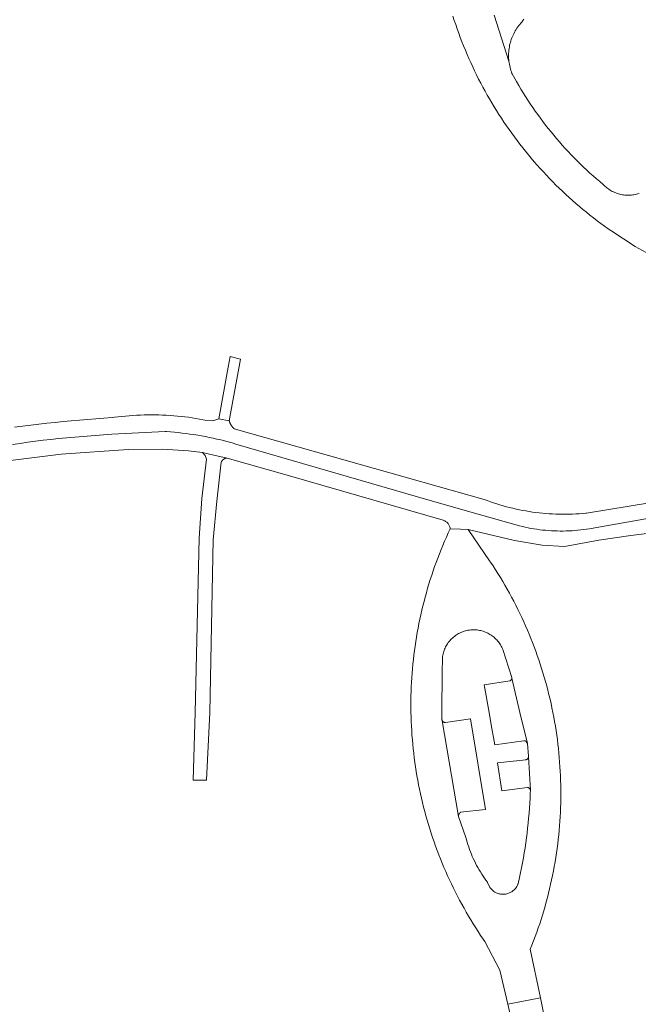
# Model space of a CAD drawing. Extents: x 146402 to 164798, y 455483 to 464134.
# Tile 335 of 575: x 158245 to 158344, y 460703 to 460861. Entities that reach past the tile are written whole.
import ezdxf

# ---------------------------------------------------------------- set-up
doc = ezdxf.new("R2010")
doc.units = 0
doc.header["$LTSCALE"] = 0.2
for name, color, linetype, lineweight in [('B-XX-VH-VERHARDING_ASFALT-GV', 252, 'CONTINUOUS', 18), ('B-XX-VH-VERHARDING_BETONSTRAATSTEEN-GV', 252, 'CONTINUOUS', 18), ('B-XX-VH-VERHARDING_STRAATBAKSTEEN-GV', 252, 'CONTINUOUS', 18)]:
    doc.layers.add(name, color=color, linetype=linetype, lineweight=lineweight)

msp = doc.modelspace()

# ---------------------------------------------------------------- linework, layer by layer
at = {"layer": 'B-XX-VH-VERHARDING_ASFALT-GV'}
for points in [[(158349.05, 460784.136), (158335.4, 460781.884), (158335.281, 460781.872), (158334.748, 460781.824), (158334.214, 460781.784), (158333.68, 460781.752), (158333.145, 460781.728), (158332.61, 460781.712), (158332.075, 460781.704), (158331.539, 460781.703), (158331.004, 460781.711), (158330.469, 460781.727), (158329.934, 460781.751), (158329.4, 460781.783), (158328.866, 460781.823), (158328.333, 460781.871), (158327.8, 460781.926), (158327.269, 460781.99), (158326.738, 460782.062), (158326.209, 460782.141), (158325.681, 460782.229), (158325.154, 460782.324), (158324.629, 460782.427), (158324.105, 460782.538), (158323.583, 460782.657), (158323.063, 460782.784), (158322.545, 460782.918), (158322.029, 460783.061), (158321.515, 460783.21), (158321.003, 460783.368), (158320.494, 460783.533), (158319.987, 460783.706), (158319.483, 460783.886), (158318.982, 460784.074), (158278.973, 460795.383), (158278.939, 460795.413), (158278.906, 460795.444), (158278.873, 460795.476), (158278.84, 460795.508), (158278.808, 460795.541), (158278.777, 460795.574), (158278.747, 460795.608), (158278.717, 460795.642), (158278.687, 460795.677), (158278.658, 460795.712), (158278.63, 460795.748), (158278.602, 460795.784), (158278.575, 460795.821), (158278.549, 460795.858), (158278.523, 460795.896), (158278.498, 460795.934), (158278.474, 460795.972), (158278.45, 460796.011), (158278.427, 460796.051), (158278.405, 460796.09), (158278.383, 460796.13), (158278.362, 460796.171), (158278.342, 460796.212), (158278.322, 460796.253), (158278.304, 460796.295), (158278.285, 460796.336), (158278.268, 460796.378), (158278.251, 460796.421), (158278.235, 460796.464), (158278.22, 460796.507), (158278.206, 460796.55), (158278.192, 460796.593), (158278.179, 460796.637), (158278.167, 460796.681), (158276.515, 460796.975), (158275.563, 460796.669), (158274.565, 460796.718), (158273.983, 460796.833), (158273.4, 460796.941), (158272.815, 460797.041), (158272.228, 460797.132), (158271.641, 460797.216), (158271.052, 460797.292), (158270.463, 460797.36), (158269.873, 460797.42), (158269.282, 460797.472), (158268.69, 460797.516), (158268.098, 460797.552), (158267.505, 460797.58), (158266.912, 460797.601), (158266.319, 460797.613), (158265.725, 460797.617), (158265.132, 460797.613), (158264.539, 460797.601), (158263.946, 460797.581), (158263.353, 460797.553), (158262.761, 460797.517), (158262.169, 460797.474), (158261.578, 460797.422), (158260.988, 460797.362), (158260.398, 460797.294), (158259.81, 460797.219), (158259.405, 460797.162), (158258.1, 460797.078), (158256.797, 460796.986), (158255.493, 460796.885), (158254.191, 460796.777), (158252.889, 460796.661), (158251.587, 460796.537), (158250.287, 460796.405), (158248.987, 460796.264), (158247.688, 460796.116), (158246.391, 460795.96), (158245.094, 460795.797), (158243.798, 460795.625)], [(158243.449, 460792.874), (158244.682, 460793.053), (158245.916, 460793.224), (158247.15, 460793.387), (158248.386, 460793.542), (158249.622, 460793.689), (158250.86, 460793.828), (158259.379, 460794.526), (158267.917, 460794.943), (158268.149, 460794.929), (158268.775, 460794.885), (158269.399, 460794.834), (158270.023, 460794.774), (158270.647, 460794.706), (158271.269, 460794.631), (158271.89, 460794.547), (158272.51, 460794.456), (158273.129, 460794.357), (158273.747, 460794.249), (158274.363, 460794.134), (158274.978, 460794.012), (158275.591, 460793.881), (158276.202, 460793.742), (158276.812, 460793.596), (158277.42, 460793.442), (158278.025, 460793.28), (158278.629, 460793.11), (158279.23, 460792.933), (158309.977, 460783.991), (158318.039, 460781.72), (158324.649, 460779.843), (158325.107, 460779.733), (158325.567, 460779.631), (158326.028, 460779.537), (158326.491, 460779.451), (158326.955, 460779.372), (158327.421, 460779.301), (158327.887, 460779.239), (158328.355, 460779.184), (158328.823, 460779.137), (158329.293, 460779.098), (158329.763, 460779.068), (158330.233, 460779.045), (158330.703, 460779.03), (158331.174, 460779.023), (158331.645, 460779.024), (158332.116, 460779.033), (158332.587, 460779.05), (158333.057, 460779.076), (158333.526, 460779.109), (158333.995, 460779.15), (158334.464, 460779.199), (158334.931, 460779.256), (158335.398, 460779.321), (158335.863, 460779.394), (158336.107, 460779.435), (158349.358, 460781.786)]]:
    msp.add_lwpolyline(points, dxfattribs=at)
at = {"layer": 'B-XX-VH-VERHARDING_BETONSTRAATSTEEN-GV'}
for points in [[(158279.987, 460806.544), (158278.335, 460806.938), (158278.021, 460805.22), (158276.515, 460796.975), (158278.167, 460796.681)], [(158275.734, 460791.168), (158273.882, 460791.613), (158274.313, 460791.126), (158274.535, 460790.514), (158273.76, 460784.226), (158273.375, 460777.903), (158272.713, 460749.999), (158272.413, 460739.161), (158274.514, 460739.142), (158275.047, 460750), (158275.627, 460777.61), (158276.209, 460783.821), (158276.888, 460790.023), (158276.903, 460790.06), (158276.944, 460790.141), (158276.991, 460790.219), (158277.045, 460790.292), (158277.105, 460790.36), (158277.171, 460790.423), (158277.242, 460790.479), (158277.318, 460790.529), (158277.398, 460790.573), (158277.481, 460790.609), (158277.568, 460790.637), (158277.656, 460790.658), (158277.746, 460790.671), (158277.837, 460790.676)], [(158315.177, 460779.33), (158313.552, 460779.387), (158313.246, 460778.726), (158312.947, 460778.062), (158312.656, 460777.394), (158312.372, 460776.724), (158312.095, 460776.05), (158311.825, 460775.373), (158311.563, 460774.693), (158311.309, 460774.011), (158311.062, 460773.326), (158310.823, 460772.638), (158310.591, 460771.947), (158310.367, 460771.254), (158310.15, 460770.559), (158309.941, 460769.861), (158309.74, 460769.161), (158309.547, 460768.459), (158309.361, 460767.755), (158309.183, 460767.048), (158309.012, 460766.34), (158308.85, 460765.63), (158308.695, 460764.918), (158308.548, 460764.205), (158308.409, 460763.49), (158308.278, 460762.773), (158308.155, 460762.056), (158308.039, 460761.336), (158307.932, 460760.616), (158307.832, 460759.894), (158307.741, 460759.172), (158307.657, 460758.448), (158307.581, 460757.724), (158307.513, 460756.999), (158307.453, 460756.273), (158307.402, 460755.546), (158307.358, 460754.819), (158307.322, 460754.092), (158307.294, 460753.364), (158307.274, 460752.636), (158307.262, 460751.907), (158307.258, 460751.179), (158307.262, 460750.451), (158307.269, 460750), (158307.286, 460749.272), (158307.311, 460748.544), (158307.344, 460747.816), (158307.385, 460747.089), (158307.434, 460746.362), (158307.491, 460745.635), (158307.555, 460744.91), (158307.628, 460744.185), (158307.709, 460743.461), (158307.798, 460742.738), (158307.894, 460742.016), (158307.999, 460741.295), (158308.111, 460740.575), (158308.232, 460739.857), (158308.36, 460739.14), (158308.496, 460738.424), (158308.64, 460737.71), (158308.792, 460736.997), (158308.952, 460736.287), (158309.119, 460735.578), (158309.294, 460734.87), (158309.477, 460734.165), (158309.668, 460733.462), (158309.867, 460732.761), (158310.073, 460732.063), (158310.286, 460731.366), (158310.508, 460730.672), (158310.737, 460729.981), (158310.973, 460729.291), (158311.217, 460728.605), (158311.469, 460727.922), (158311.728, 460727.241), (158311.995, 460726.563), (158312.269, 460725.888), (158312.55, 460725.216), (158312.839, 460724.547), (158313.135, 460723.881), (158313.439, 460723.219), (158313.749, 460722.56), (158314.067, 460721.905), (158314.392, 460721.253), (158314.724, 460720.604), (158315.064, 460719.96), (158315.41, 460719.319), (158315.764, 460718.682), (158316.124, 460718.049), (158316.491, 460717.42), (158316.865, 460716.795), (158317.246, 460716.174), (158317.634, 460715.557), (158318.029, 460714.945), (158318.43, 460714.337), (158318.838, 460713.733), (158319.094, 460713.361), (158321.504, 460708.768), (158322.773, 460703.312), (158327.992, 460704.314), (158326.366, 460712.104), (158326.637, 460712.78), (158326.901, 460713.458), (158327.157, 460714.14), (158327.405, 460714.824), (158327.646, 460715.511), (158327.88, 460716.2), (158328.106, 460716.892), (158328.324, 460717.587), (158328.535, 460718.283), (158328.738, 460718.983), (158328.933, 460719.684), (158329.121, 460720.387), (158329.301, 460721.093), (158329.473, 460721.8), (158329.637, 460722.509), (158329.794, 460723.22), (158329.942, 460723.933), (158330.083, 460724.647), (158330.216, 460725.363), (158330.341, 460726.08), (158330.458, 460726.798), (158330.568, 460727.518), (158330.669, 460728.239), (158330.763, 460728.961), (158330.848, 460729.684), (158330.926, 460730.407), (158330.995, 460731.132), (158331.057, 460731.857), (158331.111, 460732.583), (158331.156, 460733.31), (158331.194, 460734.037), (158331.224, 460734.764), (158331.245, 460735.492), (158331.259, 460736.22), (158331.265, 460736.948), (158331.263, 460737.676), (158331.253, 460738.403), (158331.234, 460739.131), (158331.208, 460739.859), (158331.174, 460740.586), (158331.131, 460741.313), (158331.081, 460742.039), (158331.023, 460742.764), (158330.957, 460743.489), (158330.883, 460744.214), (158330.801, 460744.937), (158330.711, 460745.659), (158330.613, 460746.381), (158330.507, 460747.101), (158330.393, 460747.82), (158330.271, 460748.538), (158330.142, 460749.254), (158330.004, 460749.969), (158329.998, 460750), (158329.852, 460750.713), (158329.699, 460751.425), (158329.538, 460752.134), (158329.369, 460752.842), (158329.192, 460753.548), (158329.008, 460754.253), (158328.816, 460754.955), (158328.616, 460755.654), (158328.408, 460756.352), (158328.193, 460757.047), (158327.97, 460757.74), (158327.74, 460758.431), (158327.502, 460759.118), (158327.256, 460759.803), (158327.003, 460760.486), (158326.743, 460761.165), (158326.475, 460761.842), (158326.199, 460762.516), (158325.916, 460763.186), (158325.626, 460763.854), (158325.329, 460764.518), (158325.024, 460765.179), (158324.712, 460765.837), (158324.393, 460766.491), (158324.066, 460767.141), (158323.733, 460767.788), (158323.392, 460768.431), (158323.044, 460769.071), (158322.69, 460769.706), (158322.328, 460770.338), (158321.959, 460770.966), (158321.584, 460771.589), (158321.202, 460772.208), (158320.813, 460772.824), (158320.417, 460773.434), (158320.014, 460774.041), (158319.863, 460774.265), (158316.456, 460779.285)], [(158317.051, 460763.218), (158317.251, 460763.224), (158317.451, 460763.222), (158317.652, 460763.212), (158317.851, 460763.194), (158318.05, 460763.168), (158318.248, 460763.134), (158318.444, 460763.093), (158318.638, 460763.043), (158318.83, 460762.986), (158319.02, 460762.921), (158319.207, 460762.849), (158319.391, 460762.769), (158319.571, 460762.682), (158319.749, 460762.588), (158319.922, 460762.487), (158320.091, 460762.379), (158320.255, 460762.264), (158320.415, 460762.143), (158320.57, 460762.016), (158320.719, 460761.882), (158320.863, 460761.743), (158321.002, 460761.598), (158321.135, 460761.447), (158321.261, 460761.292), (158321.381, 460761.131), (158321.495, 460760.966), (158321.602, 460760.797), (158321.702, 460760.623), (158321.795, 460760.446), (158321.881, 460760.264), (158321.96, 460760.08), (158323.4, 460755.6), (158323.402, 460755.595), (158323.414, 460755.538), (158323.418, 460755.48), (158324.729, 460750), (158325.91, 460745.02), (158326.1, 460743), (158326.104, 460742.954), (158326.102, 460742.891), (158326.385, 460737.577), (158326.392, 460737.514), (158326.39, 460737.45), (158326.377, 460737.113), (158326.34, 460736.31), (158326.295, 460735.508), (158326.243, 460734.707), (158326.182, 460733.906), (158326.113, 460733.105), (158326.036, 460732.306), (158325.952, 460731.507), (158325.859, 460730.709), (158325.759, 460729.912), (158325.65, 460729.116), (158325.534, 460728.321), (158325.41, 460727.527), (158325.277, 460726.735), (158325.137, 460725.944), (158324.989, 460725.155), (158324.834, 460724.367), (158324.67, 460723.58), (158324.41, 460722.56), (158324.394, 460722.519), (158324.337, 460722.387), (158324.273, 460722.259), (158324.202, 460722.134), (158324.124, 460722.014), (158324.039, 460721.898), (158323.948, 460721.787), (158323.851, 460721.681), (158323.748, 460721.581), (158323.64, 460721.487), (158323.527, 460721.399), (158323.409, 460721.317), (158323.286, 460721.242), (158323.16, 460721.174), (158323.03, 460721.113), (158322.897, 460721.06), (158322.761, 460721.013), (158322.623, 460720.975), (158322.483, 460720.944), (158322.341, 460720.922), (158322.198, 460720.907), (158322.055, 460720.9), (158321.911, 460720.901), (158321.768, 460720.91), (158321.626, 460720.927), (158321.484, 460720.952), (158321.345, 460720.985), (158321.207, 460721.025), (158321.072, 460721.074), (158320.94, 460721.129), (158320.81, 460721.192), (158320.685, 460721.262), (158320.564, 460721.339), (158319.905, 460721.983), (158319.514, 460722.817), (158319.511, 460722.821), (158319.272, 460723.144), (158319.04, 460723.471), (158318.814, 460723.803), (158318.595, 460724.139), (158318.383, 460724.48), (158318.178, 460724.825), (158317.979, 460725.174), (158317.788, 460725.527), (158317.603, 460725.883), (158317.426, 460726.243), (158317.256, 460726.607), (158317.093, 460726.973), (158316.938, 460727.343), (158316.79, 460727.716), (158316.649, 460728.093), (158316.523, 460728.45), (158316.516, 460728.471), (158316.391, 460728.852), (158316.273, 460729.236), (158316.163, 460729.622), (158316.06, 460730.01), (158314.88, 460733.36), (158312.286, 460748.653), (158312.26, 460748.709), (158312.242, 460748.768), (158312.232, 460748.829), (158312.23, 460748.89), (158312.238, 460750), (158312.284, 460756.425), (158312.3, 460758.69), (158312.308, 460758.762), (158312.334, 460758.961), (158312.368, 460759.159), (158312.41, 460759.354), (158312.46, 460759.549), (158312.518, 460759.741), (158312.583, 460759.93), (158312.656, 460760.117), (158312.736, 460760.301), (158312.823, 460760.481), (158312.918, 460760.658), (158313.019, 460760.831), (158313.128, 460760.999), (158313.243, 460761.164), (158313.364, 460761.323), (158313.492, 460761.478), (158313.626, 460761.627), (158313.765, 460761.771), (158313.91, 460761.909), (158314.061, 460762.041), (158314.217, 460762.167), (158314.378, 460762.287), (158314.543, 460762.401), (158314.713, 460762.507), (158314.886, 460762.607), (158315.064, 460762.7), (158315.245, 460762.785), (158315.43, 460762.864), (158315.617, 460762.935), (158315.808, 460762.998), (158316, 460763.054), (158316.195, 460763.102), (158316.391, 460763.142), (158316.589, 460763.174), (158316.651, 460763.183), (158316.85, 460763.204)], [(158324.729, 460750), (158323.418, 460755.48), (158323.415, 460755.422), (158323.403, 460755.364), (158323.384, 460755.309), (158323.357, 460755.257), (158323.324, 460755.209), (158323.284, 460755.167), (158323.239, 460755.13), (158323.19, 460755.099), (158323.136, 460755.076), (158323.08, 460755.06), (158319, 460754.44), (158319.778, 460750), (158320.127, 460748.006), (158320.69, 460744.79), (158325.33, 460745.45), (158325.531, 460745.445), (158325.714, 460745.36), (158325.847, 460745.21), (158325.91, 460745.02)], [(158326.385, 460737.577), (158326.102, 460742.891), (158326.093, 460742.828), (158326.075, 460742.768), (158326.051, 460742.71), (158326.018, 460742.656), (158325.98, 460742.606), (158325.935, 460742.562), (158325.885, 460742.523), (158325.831, 460742.491), (158325.773, 460742.466), (158325.712, 460742.449), (158325.65, 460742.44), (158321.13, 460741.93), (158321.82, 460737.44), (158324.281, 460737.775), (158325.94, 460738), (158325.962, 460737.997), (158326.024, 460737.983), (158326.084, 460737.962), (158326.141, 460737.933), (158326.194, 460737.898), (158326.242, 460737.856), (158326.284, 460737.808), (158326.32, 460737.756), (158326.349, 460737.699), (158326.371, 460737.639)], [(158328.71, 460700.878), (158327.992, 460704.314), (158322.773, 460703.312), (158323.468, 460700.321), (158323.505, 460700.07)]]:
    msp.add_lwpolyline(points, close=True, dxfattribs=at)
for points in [[(158349.358, 460781.786), (158336.107, 460779.435), (158335.863, 460779.394), (158335.398, 460779.321), (158334.931, 460779.256), (158334.464, 460779.199), (158333.995, 460779.15), (158333.526, 460779.109), (158333.057, 460779.076), (158332.587, 460779.05), (158332.116, 460779.033), (158331.645, 460779.024), (158331.174, 460779.023), (158330.703, 460779.03), (158330.233, 460779.045), (158329.763, 460779.068), (158329.293, 460779.098), (158328.823, 460779.137), (158328.355, 460779.184), (158327.887, 460779.239), (158327.421, 460779.301), (158326.955, 460779.372), (158326.491, 460779.451), (158326.028, 460779.537), (158325.567, 460779.631), (158325.107, 460779.733), (158324.649, 460779.843), (158318.039, 460781.72), (158309.977, 460783.991), (158279.23, 460792.933), (158278.629, 460793.11), (158278.025, 460793.28), (158277.42, 460793.442), (158276.812, 460793.596), (158276.202, 460793.742), (158275.591, 460793.881), (158274.978, 460794.012), (158274.363, 460794.134), (158273.747, 460794.249), (158273.129, 460794.357), (158272.51, 460794.456), (158271.89, 460794.547), (158271.269, 460794.631), (158270.647, 460794.706), (158270.023, 460794.774), (158269.399, 460794.834), (158268.775, 460794.885), (158268.149, 460794.929), (158267.917, 460794.943), (158259.379, 460794.526), (158250.86, 460793.828), (158249.622, 460793.689), (158248.386, 460793.542), (158247.15, 460793.387), (158245.916, 460793.224), (158244.682, 460793.053), (158243.449, 460792.874)], [(158242.72, 460790.234), (158251.277, 460791.307), (158261.983, 460792.073), (158267.486, 460792.105), (158271.636, 460791.842), (158273.882, 460791.613), (158275.734, 460791.168), (158277.837, 460790.676), (158287.427, 460787.936), (158312.409, 460780.749), (158312.514, 460780.717), (158312.618, 460780.677), (158312.719, 460780.63), (158312.816, 460780.575), (158312.909, 460780.514), (158312.997, 460780.446), (158313.08, 460780.372), (158313.157, 460780.293), (158313.229, 460780.207), (158313.294, 460780.118), (158313.353, 460780.023), (158313.404, 460779.925), (158313.449, 460779.823), (158313.486, 460779.718), (158313.527, 460779.554), (158313.552, 460779.387), (158315.177, 460779.33), (158316.456, 460779.285), (158323.851, 460777.509), (158328.301, 460776.744), (158331.853, 460776.537), (158337.35, 460777.578), (158342.487, 460778.323), (158347.64, 460778.947)]]:
    msp.add_lwpolyline(points, dxfattribs=at)
at = {"layer": 'B-XX-VH-VERHARDING_STRAATBAKSTEEN-GV'}
for points in [[(158313.987, 460861.422), (158314.209, 460860.73), (158314.44, 460860.04), (158314.677, 460859.353), (158314.923, 460858.669), (158315.176, 460857.988), (158315.436, 460857.309), (158315.704, 460856.633), (158315.979, 460855.96), (158316.262, 460855.291), (158316.552, 460854.624), (158316.849, 460853.961), (158317.154, 460853.301), (158317.466, 460852.644), (158317.785, 460851.991), (158318.111, 460851.341), (158318.444, 460850.696), (158318.785, 460850.053), (158319.133, 460849.415), (158319.487, 460848.78), (158319.848, 460848.15), (158320.217, 460847.523), (158320.592, 460846.9), (158320.974, 460846.282), (158321.363, 460845.668), (158321.759, 460845.058), (158322.161, 460844.453), (158322.57, 460843.852), (158322.986, 460843.255), (158323.408, 460842.663), (158323.836, 460842.076), (158324.271, 460841.494), (158324.712, 460840.916), (158325.16, 460840.344), (158325.614, 460839.776), (158326.074, 460839.213), (158326.541, 460838.656), (158327.013, 460838.103), (158327.492, 460837.556), (158327.976, 460837.014), (158328.467, 460836.477), (158328.963, 460835.946), (158329.465, 460835.421), (158329.973, 460834.901), (158330.487, 460834.386), (158331.006, 460833.878), (158331.531, 460833.375), (158332.061, 460832.878), (158332.597, 460832.386), (158333.138, 460831.901), (158333.684, 460831.421), (158334.236, 460830.948), (158334.793, 460830.481), (158335.355, 460830.02), (158335.922, 460829.565), (158336.494, 460829.116), (158337.07, 460828.674), (158337.652, 460828.238), (158338.238, 460827.808), (158338.83, 460827.385), (158339.252, 460827.089), (158343.191, 460824.551), (158347.301, 460822.299)], [(158343.797, 460833.036), (158343.596, 460832.973), (158343.393, 460832.918), (158343.188, 460832.871), (158342.982, 460832.832), (158342.774, 460832.801), (158342.565, 460832.777), (158342.356, 460832.762), (158342.146, 460832.754), (158341.936, 460832.755), (158341.726, 460832.763), (158341.516, 460832.78), (158341.307, 460832.804), (158341.1, 460832.836), (158340.894, 460832.877), (158340.689, 460832.925), (158340.486, 460832.981), (158340.286, 460833.044), (158340.088, 460833.115), (158339.893, 460833.194), (158339.701, 460833.28), (158339.513, 460833.373), (158339.328, 460833.473), (158339.148, 460833.58), (158338.971, 460833.694), (158338.799, 460833.815), (158338.631, 460833.942), (158338.469, 460834.075), (158338.312, 460834.215), (158338.16, 460834.36), (158338.023, 460834.473), (158337.489, 460834.922), (158336.96, 460835.376), (158336.437, 460835.837), (158335.919, 460836.304), (158335.406, 460836.776), (158334.899, 460837.255), (158334.397, 460837.739), (158333.901, 460838.229), (158333.41, 460838.725), (158332.925, 460839.226), (158332.446, 460839.732), (158331.973, 460840.245), (158331.505, 460840.762), (158331.044, 460841.285), (158330.589, 460841.813), (158330.14, 460842.347), (158329.696, 460842.885), (158329.26, 460843.429), (158328.829, 460843.977), (158328.405, 460844.53), (158327.987, 460845.089), (158327.575, 460845.652), (158327.17, 460846.219), (158326.772, 460846.791), (158326.38, 460847.368), (158325.995, 460847.949), (158325.616, 460848.535), (158325.244, 460849.125), (158324.879, 460849.719), (158324.521, 460850.318), (158324.17, 460850.92), (158323.46, 460852.17), (158323.431, 460852.243), (158323.345, 460852.48), (158323.266, 460852.719), (158323.195, 460852.961), (158323.131, 460853.204), (158323.076, 460853.45), (158323.028, 460853.697), (158322.988, 460853.946), (158322.956, 460854.195), (158320.567, 460861.553)], [(158320.567, 460861.553), (158322.956, 460854.195), (158322.931, 460854.446), (158322.915, 460854.697), (158322.907, 460854.949), (158322.907, 460855.201), (158322.915, 460855.453), (158322.931, 460855.704), (158322.954, 460855.955), (158322.986, 460856.204), (158323.026, 460856.453), (158323.073, 460856.7), (158323.128, 460856.946), (158323.192, 460857.19), (158323.262, 460857.431), (158323.341, 460857.671), (158323.427, 460857.907), (158323.52, 460858.141), (158323.621, 460858.372), (158323.729, 460858.599), (158323.845, 460858.823), (158323.967, 460859.043), (158324.096, 460859.259), (158324.233, 460859.471), (158324.375, 460859.679), (158324.525, 460859.881), (158324.68, 460860.079), (158324.842, 460860.272), (158325.01, 460860.46), (158325.179, 460860.687), (158325.35, 460860.914)]]:
    msp.add_lwpolyline(points, dxfattribs=at)
msp.add_lwpolyline([(158319.2, 460734.48), (158316.8, 460748.97), (158312.78, 460748.41), (158312.746, 460748.406), (158312.685, 460748.404), (158312.623, 460748.41), (158312.564, 460748.424), (158312.506, 460748.446), (158312.452, 460748.475), (158312.402, 460748.511), (158312.357, 460748.554), (158312.318, 460748.601), (158312.286, 460748.653), (158314.88, 460733.36), (158314.88, 460733.374), (158314.88, 460733.388), (158314.88, 460733.402), (158314.881, 460733.415), (158314.881, 460733.429), (158314.882, 460733.443), (158314.883, 460733.457), (158314.885, 460733.471), (158314.887, 460733.484), (158314.889, 460733.498), (158314.891, 460733.512), (158314.893, 460733.525), (158314.896, 460733.539), (158314.899, 460733.553), (158314.902, 460733.566), (158314.905, 460733.58), (158314.909, 460733.593), (158314.913, 460733.606), (158314.917, 460733.62), (158314.921, 460733.633), (158314.925, 460733.646), (158314.93, 460733.659), (158314.935, 460733.672), (158314.94, 460733.685), (158314.946, 460733.697), (158314.951, 460733.71), (158314.957, 460733.723), (158314.96, 460733.729), (158314.963, 460733.735), (158314.969, 460733.747), (158314.976, 460733.76), (158314.982, 460733.772), (158314.989, 460733.784), (158314.996, 460733.796), (158315.004, 460733.808), (158315.011, 460733.819), (158315.019, 460733.831), (158315.027, 460733.842), (158315.035, 460733.853), (158315.043, 460733.864), (158315.052, 460733.875), (158315.06, 460733.886), (158315.069, 460733.897), (158315.078, 460733.907), (158315.087, 460733.918), (158315.097, 460733.928), (158315.106, 460733.938), (158315.116, 460733.948), (158315.126, 460733.957), (158315.136, 460733.967), (158315.146, 460733.976), (158315.157, 460733.985), (158315.167, 460733.994), (158315.178, 460734.003), (158315.189, 460734.012), (158315.2, 460734.02)], close=True, dxfattribs=at)

doc.saveas('drawing.dxf')
